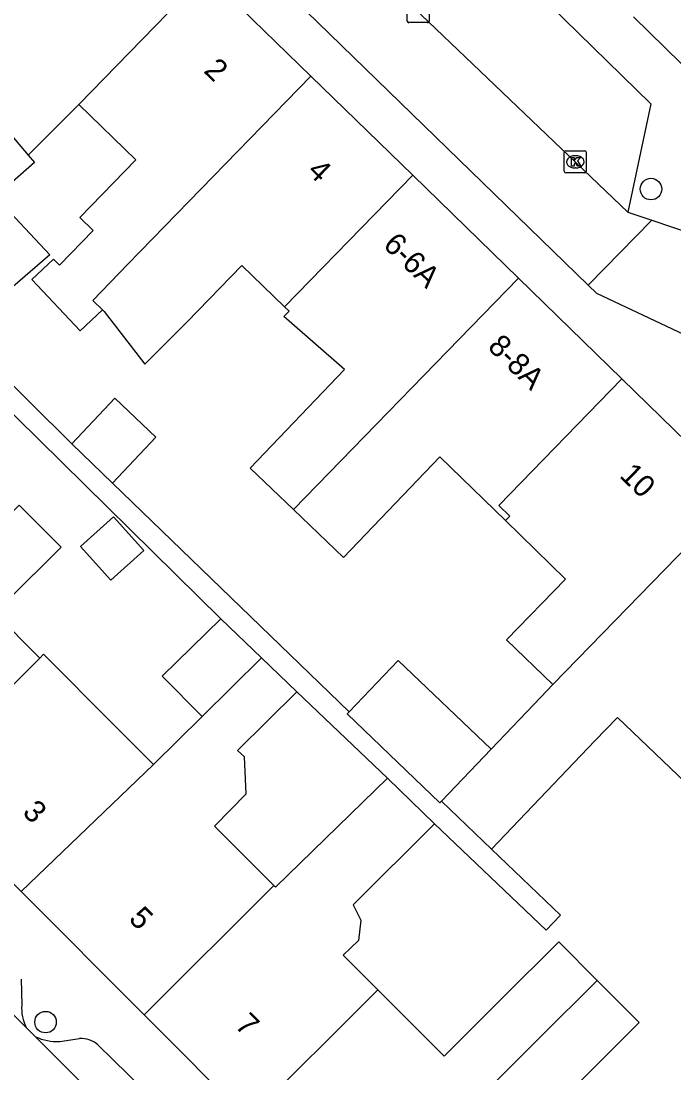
# Model space of a CAD drawing. Extents: x 160107 to 160928, y 382056 to 382918.
# Drawn here: x 160727.88 to 160757.57, y 382782.27 to 382830.08 of the extents above; entities that cross this region are included whole.
import ezdxf

# ---------------------------------------------------------------- set-up
doc = ezdxf.new("R2010")
doc.units = 0
for name, color, linetype in [('IMGEO_Boom', 7, 'Continuous'), ('IMGEO_Kolk', 7, 'Continuous'), ('IMGEO_Pand', 7, 'Continuous'), ('IMGEO_Pand_nummerreeks', 7, 'Continuous'), ('IMGEO_Rijbaan_lokaal_open', 7, 'Continuous'), ('IMGEO_Voetpad_open', 7, 'Continuous')]:
    doc.layers.add(name, color=color, linetype=linetype)

msp = doc.modelspace()

# ---------------------------------------------------------------- linework, layer by layer
at = {"layer": 'IMGEO_Boom'}
for centre in [(160756.525, 382822.44), (160728.995, 382784.584)]:
    msp.add_circle(centre, 0.489, dxfattribs=at)
at = {"layer": 'IMGEO_Kolk'}
for p, q in [((160745.438, 382830.077), (160745.438, 382830.929)), ((160746.439, 382830.929), (160746.439, 382830.077)), ((160746.365, 382830.003), (160745.513, 382830.003)), ((160752.584, 382823.253), (160752.584, 382824.105)), ((160752.659, 382824.179), (160753.511, 382824.179)), ((160753.585, 382824.105), (160753.585, 382823.253)), ((160753.072, 382823.959), (160753.097, 382823.959)), ((160753.511, 382823.179), (160752.659, 382823.179)), ((160753.095, 382823.399), (160753.07, 382823.399))]:
    msp.add_line(p, q, dxfattribs=at)
for points in [[(160745.438, 382830.077), (160745.438, 382830.929)], [(160746.439, 382830.929), (160746.439, 382830.077)], [(160746.365, 382830.003), (160745.513, 382830.003)], [(160752.584, 382823.253), (160752.584, 382824.105)], [(160752.659, 382824.179), (160753.511, 382824.179)], [(160753.585, 382824.105), (160753.585, 382823.253)], [(160752.905, 382823.879), (160753.028, 382823.879), (160753.028, 382823.728), (160753.158, 382823.879), (160753.322, 382823.879), (160753.176, 382823.728), (160753.329, 382823.479), (160753.177, 382823.479), (160753.092, 382823.643), (160753.028, 382823.576), (160753.028, 382823.479), (160752.905, 382823.479), (160752.905, 382823.879)], [(160753.511, 382823.179), (160752.659, 382823.179)]]:
    msp.add_lwpolyline(points, dxfattribs=at)
for centre, start, end in [((160745.515, 382830.079), 181.552, 268.448), ((160745.515, 382830.079), 181.552, 268.448), ((160746.363, 382830.079), 271.552, 358.448), ((160746.363, 382830.079), 271.552, 358.448), ((160752.661, 382824.103), 91.552, 178.448), ((160752.661, 382824.103), 91.552, 178.448), ((160753.509, 382824.103), 1.552, 88.448), ((160753.509, 382824.103), 1.552, 88.448), ((160752.661, 382823.255), 181.552, 268.448), ((160752.661, 382823.255), 181.552, 268.448), ((160753.509, 382823.255), 271.552, 358.448), ((160753.509, 382823.255), 271.552, 358.448)]:
    msp.add_arc(centre, 0.0765, start, end, dxfattribs=at)
for centre, major_axis, ratio, start_param, end_param in [((160753.071, 382823.679), (-0.387, 0.002), 0.722429, 4.712389, 7.853982), ((160753.096, 382823.679), (-0.39, 0.002), 0.717154, 1.570796, 4.712389)]:
    msp.add_ellipse(centre, major_axis=major_axis, ratio=ratio, start_param=start_param, end_param=end_param, dxfattribs=at)
at = {"layer": 'IMGEO_Pand'}
for points in [[(160736.284, 382832.225), (160730.506, 382826.29)], [(160741.062, 382827.573), (160736.284, 382832.225)], [(160760.051, 382826.043), (160755.723, 382830.262)], [(160723.059, 382830.039), (160728.206, 382823.984)], [(160731.581, 382816.949), (160731.141, 382817.382), (160732.74, 382819.024), (160741.062, 382827.573)], [(160745.689, 382823.07), (160741.062, 382827.573)], [(160730.506, 382826.29), (160728.206, 382823.984)], [(160730.506, 382826.29), (160733.094, 382823.775), (160730.548, 382821.155), (160731.155, 382820.565), (160729.625, 382818.99), (160729.355, 382819.26), (160728.374, 382818.335), (160730.575, 382816), (160731.581, 382816.949)], [(160728.206, 382823.984), (160728.499, 382823.645), (160726.7, 382822.092), (160729.183, 382819.458), (160726.032, 382816.738), (160723.669, 382819.475), (160722.503, 382818.469)], [(160739.863, 382817.085), (160745.689, 382823.07)], [(160745.689, 382823.07), (160750.496, 382818.391)], [(160731.581, 382816.949), (160731.654, 382816.877), (160733.503, 382814.49), (160735.434, 382816.406), (160737.924, 382818.969), (160739.863, 382817.085)], [(160750.496, 382818.391), (160740.262, 382807.878)], [(160750.496, 382818.391), (160755.201, 382813.811)], [(160740.262, 382807.878), (160738.296, 382809.756), (160742.584, 382814.247), (160739.836, 382816.645), (160740.069, 382816.885), (160739.863, 382817.085)], [(160749.904, 382807.378), (160750.099, 382807.58), (160749.604, 382808.062), (160755.201, 382813.811)], [(160755.201, 382813.811), (160760.532, 382808.621)], [(160730.189, 382810.858), (160732.152, 382812.942), (160734.005, 382811.163), (160732.042, 382809.078)], [(160732.042, 382809.078), (160730.189, 382810.858)], [(160749.904, 382807.378), (160746.918, 382810.28), (160742.542, 382805.7), (160740.262, 382807.878)], [(160760.532, 382808.621), (160752.062, 382799.919)], [(160719.36, 382799.662), (160720.847, 382801.144), (160721.739, 382802.034), (160722.602, 382802.896), (160725.302, 382805.588), (160727.802, 382808.082), (160729.706, 382806.173), (160727.24, 382803.713), (160726.694, 382803.168), (160728.729, 382801.128)], [(160732.087, 382807.55), (160733.468, 382806.01), (160731.963, 382804.661), (160730.582, 382806.201), (160732.087, 382807.55)], [(160752.062, 382799.919), (160749.96, 382801.962), (160752.64, 382804.719), (160749.904, 382807.378)], [(160736.114, 382798.468), (160734.301, 382800.308), (160736.958, 382802.907)], [(160736.958, 382802.907), (160738.818, 382801.132)], [(160728.729, 382801.128), (160723.004, 382795.413)], [(160733.908, 382796.294), (160732.061, 382798.145), (160728.907, 382801.306), (160728.729, 382801.128)], [(160738.818, 382801.132), (160736.114, 382798.468)], [(160738.818, 382801.132), (160740.428, 382799.596)], [(160742.795, 382798.683), (160745.03, 382801.023), (160749.251, 382796.988)], [(160749.251, 382796.988), (160751.51, 382799.352), (160752.062, 382799.919)], [(160739.371, 382790.797), (160736.681, 382793.493), (160738.113, 382794.953), (160738.047, 382796.636), (160737.729, 382796.923), (160740.428, 382799.596)], [(160736.114, 382798.468), (160733.908, 382796.294)], [(160742.795, 382798.683), (160742.704, 382798.588), (160746.926, 382794.554), (160746.993, 382794.625)], [(160760.069, 382797.5), (160758.102, 382795.476), (160755.008, 382798.434), (160753.965, 382797.363), (160749.27, 382792.449)], [(160749.251, 382796.988), (160746.993, 382794.625)], [(160733.908, 382796.294), (160727.886, 382790.522)], [(160727.886, 382790.522), (160723.004, 382795.413)], [(160744.549, 382795.664), (160739.456, 382790.712), (160739.371, 382790.797)], [(160744.549, 382795.664), (160746.687, 382793.597)], [(160746.993, 382794.625), (160749.27, 382792.449)], [(160746.687, 382793.597), (160742.98, 382789.908), (160743.332, 382789.217), (160743.219, 382788.297), (160742.524, 382787.628), (160744.103, 382786.046)], [(160739.371, 382790.797), (160733.479, 382784.917)], [(160733.479, 382784.917), (160727.886, 382790.522)], [(160744.103, 382786.046), (160747.113, 382783.029), (160749.709, 382785.62), (160752.332, 382788.229), (160754.077, 382786.481)], [(160742.975, 382775.401), (160751.458, 382783.867), (160754.077, 382786.481)], [(160754.077, 382786.481), (160755.987, 382784.566), (160753.368, 382781.952), (160750.768, 382779.357), (160753.941, 382776.176), (160751.599, 382773.838), (160748.059, 382770.306)], [(160738.215, 382780.17), (160744.103, 382786.046)], [(160738.215, 382780.17), (160733.479, 382784.917)]]:
    msp.add_lwpolyline(points, dxfattribs=at)
at = {"layer": 'IMGEO_Rijbaan_lokaal_open'}
for points in [[(160736.684, 382839.337), (160755.474, 382821.396)], [(160753.674, 382818.07), (160733.91, 382837.288)], [(160755.474, 382821.396), (160756.564, 382821.028)], [(160753.674, 382818.07), (160756.564, 382821.028)], [(160756.564, 382821.028), (160763.192, 382818.789), (160764.818, 382817.256)], [(160761.238, 382814.139), (160760.95, 382814.452), (160754.058, 382817.702), (160753.674, 382818.07)], [(160728.126, 382784.326), (160715.822, 382796.651)], [(160728.126, 382784.326), (160728.534, 382783.917)], [(160728.534, 382783.917), (160728.943, 382783.507), (160734.633, 382777.809)]]:
    msp.add_lwpolyline(points, dxfattribs=at)
at = {"layer": 'IMGEO_Voetpad_open'}
for points in [[(160740.716, 382841.759), (160756.513, 382826.308), (160755.474, 382821.396)], [(160722.503, 382818.469), (160730.189, 382810.858)], [(160725.599, 382814.097), (160736.958, 382802.907)], [(160732.042, 382809.078), (160742.795, 382798.683)], [(160740.428, 382799.596), (160744.549, 382795.664)], [(160749.27, 382792.449), (160752.411, 382789.448), (160751.765, 382788.768), (160746.687, 382793.597)], [(160727.879, 382786.539), (160727.915, 382785.358)], [(160729.646, 382783.703), (160730.539, 382783.839)], [(160731.365, 382783.551), (160732.049, 382782.888), (160734.139, 382780.84)]]:
    msp.add_lwpolyline(points, dxfattribs=at)
for centre, radius, start, end in [((160729.699, 382785.185), 1.792, 174.4654, 208.6451), ((160729.557, 382786.234), 2.533, 246.1902, 272.0235), ((160730.597, 382782.677), 1.163, 48.686, 92.8699)]:
    msp.add_arc(centre, radius, start, end, dxfattribs=at)

# ---------------------------------------------------------------- texts
at = {"layer": 'IMGEO_Pand_nummerreeks'}
for s, rotation, p in [('2', 315.7734, (160736.148, 382827.778)), ('4', 315.7734, (160740.852, 382823.2)), ('6-6A', 315.7731, (160744.298, 382819.846)), ('8-8A', 315.7713, (160749.054, 382815.218)), ('10', 315.7678, (160755.054, 382809.377)), ('3', 314.9426, (160727.901, 382794.074)), ('5', 314.9426, (160732.734, 382789.231)), ('7', 314.9426, (160737.567, 382784.388))]:
    msp.add_text(s, height=1, rotation=rotation, dxfattribs=at).set_placement(p)

doc.saveas('drawing.dxf')
